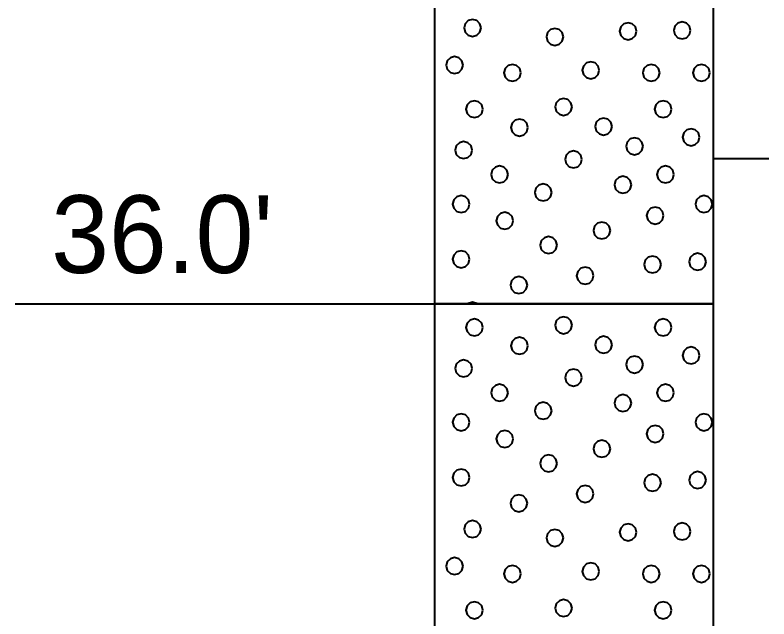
# Model space of a CAD drawing. Extents: x -582 to 653, y -817 to -3.
# Drawn here: x -545.44 to -538.67, y -219.14 to -213.72 of the extents above; entities that cross this region are included whole.
import ezdxf

# ---------------------------------------------------------------- set-up
doc = ezdxf.new("R2010")
doc.units = 0
doc.header["$LTSCALE"] = 0.4
doc.layers.add('27', color=7, linetype='Continuous', lineweight=40)

msp = doc.modelspace()

# ---------------------------------------------------------------- linework, layer by layer
at = {"layer": '27'}
for p, q in [((-538.6718, -215.008), (-539.1718, -215.008)), ((-545.4392, -216.308), (-541.6718, -216.308))]:
    msp.add_line(p, q, dxfattribs=at)
for points in [[(-541.6718, -211.808), (-539.1718, -211.808), (-539.1718, -216.308), (-541.6718, -216.308)], [(-541.256, -213.8314), (-541.2662, -213.7933), (-541.2941, -213.7654), (-541.3322, -213.7552), (-541.3703, -213.7654), (-541.3982, -213.7933), (-541.4084, -213.8314), (-541.3982, -213.8695), (-541.3703, -213.8974), (-541.3322, -213.9076), (-541.2941, -213.8974), (-541.2662, -213.8695)], [(-539.3745, -213.853), (-539.3848, -213.8149), (-539.4126, -213.787), (-539.4507, -213.7768), (-539.4888, -213.787), (-539.5167, -213.8149), (-539.5269, -213.853), (-539.5167, -213.8911), (-539.4888, -213.919), (-539.4507, -213.9292), (-539.4126, -213.919), (-539.3848, -213.8911)], [(-540.5174, -213.9115), (-540.5276, -213.8734), (-540.5555, -213.8455), (-540.5936, -213.8353), (-540.6317, -213.8455), (-540.6596, -213.8734), (-540.6698, -213.9115), (-540.6596, -213.9496), (-540.6317, -213.9775), (-540.5936, -213.9877), (-540.5555, -213.9775), (-540.5276, -213.9496)], [(-539.8602, -213.8607), (-539.8704, -213.8226), (-539.8983, -213.7947), (-539.9364, -213.7845), (-539.9745, -213.7947), (-540.0024, -213.8226), (-540.0126, -213.8607), (-540.0024, -213.8988), (-539.9745, -213.9267), (-539.9364, -213.9369), (-539.8983, -213.9267), (-539.8704, -213.8988)], [(-541.4175, -214.1645), (-541.4277, -214.1264), (-541.4556, -214.0985), (-541.4937, -214.0883), (-541.5318, -214.0985), (-541.5597, -214.1264), (-541.5699, -214.1645), (-541.5597, -214.2026), (-541.5318, -214.2305), (-541.4937, -214.2407), (-541.4556, -214.2305), (-541.4277, -214.2026)], [(-540.8988, -214.2344), (-540.909, -214.1963), (-540.9369, -214.1684), (-540.975, -214.1582), (-541.0131, -214.1684), (-541.041, -214.1963), (-541.0512, -214.2344), (-541.041, -214.2725), (-541.0131, -214.3004), (-540.975, -214.3106), (-540.9369, -214.3004), (-540.909, -214.2725)], [(-540.1945, -214.2115), (-540.2047, -214.1734), (-540.2326, -214.1455), (-540.2707, -214.1353), (-540.3088, -214.1455), (-540.3367, -214.1734), (-540.3469, -214.2115), (-540.3367, -214.2496), (-540.3088, -214.2775), (-540.2707, -214.2877), (-540.2326, -214.2775), (-540.2047, -214.2496)], [(-539.6517, -214.2344), (-539.6619, -214.1963), (-539.6898, -214.1684), (-539.7279, -214.1582), (-539.766, -214.1684), (-539.7939, -214.1963), (-539.8041, -214.2344), (-539.7939, -214.2725), (-539.766, -214.3004), (-539.7279, -214.3106), (-539.6898, -214.3004), (-539.6619, -214.2725)], [(-539.2016, -214.2344), (-539.2119, -214.1963), (-539.2397, -214.1684), (-539.2778, -214.1582), (-539.3159, -214.1684), (-539.3438, -214.1963), (-539.354, -214.2344), (-539.3438, -214.2725), (-539.3159, -214.3004), (-539.2778, -214.3106), (-539.2397, -214.3004), (-539.2119, -214.2725)], [(-541.2399, -214.5607), (-541.2502, -214.5226), (-541.278, -214.4947), (-541.3161, -214.4845), (-541.3542, -214.4947), (-541.3821, -214.5226), (-541.3923, -214.5607), (-541.3821, -214.5988), (-541.3542, -214.6267), (-541.3161, -214.6369), (-541.278, -214.6267), (-541.2502, -214.5988)], [(-540.439, -214.5411), (-540.4492, -214.503), (-540.4771, -214.4751), (-540.5152, -214.4649), (-540.5533, -214.4751), (-540.5812, -214.503), (-540.5914, -214.5411), (-540.5812, -214.5792), (-540.5533, -214.6071), (-540.5152, -214.6173), (-540.4771, -214.6071), (-540.4492, -214.5792)], [(-539.5453, -214.5607), (-539.5555, -214.5226), (-539.5834, -214.4948), (-539.6215, -214.4845), (-539.6596, -214.4948), (-539.6875, -214.5226), (-539.6977, -214.5607), (-539.6875, -214.5988), (-539.6596, -214.6267), (-539.6215, -214.6369), (-539.5834, -214.6267), (-539.5555, -214.5988)], [(-540.835, -214.726), (-540.8452, -214.6879), (-540.8731, -214.66), (-540.9112, -214.6498), (-540.9493, -214.66), (-540.9772, -214.6879), (-540.9874, -214.726), (-540.9772, -214.7641), (-540.9493, -214.7919), (-540.9112, -214.8022), (-540.8731, -214.7919), (-540.8452, -214.7641)], [(-540.0799, -214.717), (-540.0901, -214.6789), (-540.118, -214.651), (-540.1561, -214.6408), (-540.1942, -214.651), (-540.2221, -214.6789), (-540.2323, -214.717), (-540.2221, -214.7551), (-540.1942, -214.783), (-540.1561, -214.7932), (-540.118, -214.783), (-540.0901, -214.7551)], [(-539.2945, -214.8128), (-539.3047, -214.7747), (-539.3326, -214.7469), (-539.3707, -214.7366), (-539.4088, -214.7469), (-539.4366, -214.7747), (-539.4469, -214.8128), (-539.4366, -214.8509), (-539.4088, -214.8788), (-539.3707, -214.889), (-539.3326, -214.8788), (-539.3047, -214.8509)], [(-541.3361, -214.9285), (-541.3463, -214.8904), (-541.3742, -214.8625), (-541.4123, -214.8523), (-541.4504, -214.8625), (-541.4783, -214.8904), (-541.4885, -214.9285), (-541.4783, -214.9666), (-541.4504, -214.9945), (-541.4123, -215.0047), (-541.3742, -214.9945), (-541.3463, -214.9666)], [(-539.8017, -214.8942), (-539.8119, -214.8561), (-539.8398, -214.8282), (-539.8779, -214.818), (-539.916, -214.8282), (-539.9439, -214.8561), (-539.9541, -214.8942), (-539.9439, -214.9323), (-539.916, -214.9602), (-539.8779, -214.9704), (-539.8398, -214.9602), (-539.8119, -214.9323)], [(-540.35, -215.0117), (-540.3602, -214.9736), (-540.3881, -214.9457), (-540.4262, -214.9355), (-540.4643, -214.9457), (-540.4922, -214.9736), (-540.5024, -215.0117), (-540.4922, -215.0498), (-540.4643, -215.0777), (-540.4262, -215.0879), (-540.3881, -215.0777), (-540.3602, -215.0498)], [(-541.0132, -215.1472), (-541.0234, -215.1091), (-541.0513, -215.0812), (-541.0894, -215.071), (-541.1275, -215.0812), (-541.1554, -215.1091), (-541.1656, -215.1472), (-541.1554, -215.1853), (-541.1275, -215.2132), (-541.0894, -215.2234), (-541.0513, -215.2132), (-541.0234, -215.1853)], [(-539.5246, -215.1472), (-539.5348, -215.1091), (-539.5627, -215.0812), (-539.6008, -215.071), (-539.6389, -215.0812), (-539.6667, -215.1091), (-539.677, -215.1472), (-539.6667, -215.1853), (-539.6389, -215.2132), (-539.6008, -215.2234), (-539.5627, -215.2132), (-539.5348, -215.1853)], [(-539.9059, -215.24), (-539.9161, -215.2019), (-539.944, -215.174), (-539.9821, -215.1638), (-540.0202, -215.174), (-540.0481, -215.2019), (-540.0583, -215.24), (-540.0481, -215.2781), (-540.0202, -215.306), (-539.9821, -215.3162), (-539.944, -215.306), (-539.9161, -215.2781)], [(-540.6217, -215.3086), (-540.6319, -215.2705), (-540.6598, -215.2427), (-540.6979, -215.2324), (-540.736, -215.2427), (-540.7638, -215.2705), (-540.7741, -215.3086), (-540.7638, -215.3467), (-540.736, -215.3746), (-540.6979, -215.3848), (-540.6598, -215.3746), (-540.6319, -215.3467)], [(-541.359, -215.4129), (-541.3692, -215.3748), (-541.3971, -215.3469), (-541.4352, -215.3367), (-541.4733, -215.3469), (-541.5012, -215.3748), (-541.5114, -215.4129), (-541.5012, -215.451), (-541.4733, -215.4789), (-541.4352, -215.4891), (-541.3971, -215.4789), (-541.3692, -215.451)], [(-539.1788, -215.4129), (-539.189, -215.3748), (-539.2169, -215.3469), (-539.255, -215.3367), (-539.2931, -215.3469), (-539.321, -215.3748), (-539.3312, -215.4129), (-539.321, -215.451), (-539.2931, -215.4789), (-539.255, -215.4891), (-539.2169, -215.4789), (-539.189, -215.451)], [(-539.6174, -215.5171), (-539.6276, -215.479), (-539.6555, -215.4511), (-539.6936, -215.4409), (-539.7317, -215.4511), (-539.7595, -215.479), (-539.7698, -215.5171), (-539.7595, -215.5552), (-539.7317, -215.5831), (-539.6936, -215.5933), (-539.6555, -215.5831), (-539.6276, -215.5552)], [(-540.9674, -215.5629), (-540.9777, -215.5248), (-541.0055, -215.4969), (-541.0436, -215.4867), (-541.0817, -215.4969), (-541.1096, -215.5248), (-541.1198, -215.5629), (-541.1096, -215.601), (-541.0817, -215.6289), (-541.0436, -215.6391), (-541.0055, -215.6289), (-540.9777, -215.601)], [(-540.0954, -215.6506), (-540.1056, -215.6125), (-540.1335, -215.5846), (-540.1716, -215.5744), (-540.2097, -215.5846), (-540.2375, -215.6125), (-540.2478, -215.6506), (-540.2375, -215.6887), (-540.2097, -215.7166), (-540.1716, -215.7268), (-540.1335, -215.7166), (-540.1056, -215.6887)], [(-540.5734, -215.7816), (-540.5836, -215.7435), (-540.6115, -215.7156), (-540.6496, -215.7054), (-540.6877, -215.7156), (-540.7155, -215.7435), (-540.7258, -215.7816), (-540.7155, -215.8197), (-540.6877, -215.8475), (-540.6496, -215.8578), (-540.6115, -215.8475), (-540.5836, -215.8197)], [(-541.359, -215.9087), (-541.3692, -215.8706), (-541.3971, -215.8427), (-541.4352, -215.8325), (-541.4733, -215.8427), (-541.5012, -215.8706), (-541.5114, -215.9087), (-541.5012, -215.9468), (-541.4733, -215.9747), (-541.4352, -215.9849), (-541.3971, -215.9747), (-541.3692, -215.9468)], [(-539.6402, -215.9557), (-539.6504, -215.9176), (-539.6783, -215.8897), (-539.7164, -215.8795), (-539.7545, -215.8897), (-539.7824, -215.9176), (-539.7926, -215.9557), (-539.7824, -215.9938), (-539.7545, -216.0217), (-539.7164, -216.0319), (-539.6783, -216.0217), (-539.6504, -215.9938)], [(-539.236, -215.9316), (-539.2462, -215.8935), (-539.2741, -215.8656), (-539.3122, -215.8554), (-539.3503, -215.8656), (-539.3782, -215.8935), (-539.3884, -215.9316), (-539.3782, -215.9697), (-539.3503, -215.9976), (-539.3122, -216.0078), (-539.2741, -215.9976), (-539.2462, -215.9697)], [(-540.2454, -216.0561), (-540.2556, -216.018), (-540.2835, -215.9902), (-540.3216, -215.9799), (-540.3597, -215.9902), (-540.3876, -216.018), (-540.3978, -216.0561), (-540.3876, -216.0942), (-540.3597, -216.1221), (-540.3216, -216.1323), (-540.2835, -216.1221), (-540.2556, -216.0942)], [(-540.8403, -216.1401), (-540.8505, -216.102), (-540.8784, -216.0741), (-540.9165, -216.0639), (-540.9546, -216.0741), (-540.9825, -216.102), (-540.9927, -216.1401), (-540.9825, -216.1782), (-540.9546, -216.206), (-540.9165, -216.2163), (-540.8784, -216.206), (-540.8505, -216.1782)], [(-541.6718, -216.308), (-539.1718, -216.308), (-539.1718, -221.808), (-541.6718, -221.808)], [(-541.2941, -216.3054), (-541.3322, -216.2952), (-541.3703, -216.3054), (-541.3729, -216.308), (-541.2915, -216.308)], [(-541.2399, -216.5207), (-541.2502, -216.4826), (-541.278, -216.4547), (-541.3161, -216.4445), (-541.3542, -216.4547), (-541.3821, -216.4826), (-541.3923, -216.5207), (-541.3821, -216.5588), (-541.3542, -216.5867), (-541.3161, -216.5969), (-541.278, -216.5867), (-541.2502, -216.5588)], [(-540.439, -216.5011), (-540.4492, -216.463), (-540.4771, -216.4351), (-540.5152, -216.4249), (-540.5533, -216.4351), (-540.5812, -216.463), (-540.5914, -216.5011), (-540.5812, -216.5392), (-540.5533, -216.5671), (-540.5152, -216.5773), (-540.4771, -216.5671), (-540.4492, -216.5392)], [(-539.5453, -216.5207), (-539.5555, -216.4826), (-539.5834, -216.4548), (-539.6215, -216.4445), (-539.6596, -216.4548), (-539.6875, -216.4826), (-539.6977, -216.5207), (-539.6875, -216.5588), (-539.6596, -216.5867), (-539.6215, -216.5969), (-539.5834, -216.5867), (-539.5555, -216.5588)], [(-540.835, -216.686), (-540.8452, -216.6479), (-540.8731, -216.62), (-540.9112, -216.6098), (-540.9493, -216.62), (-540.9772, -216.6479), (-540.9874, -216.686), (-540.9772, -216.7241), (-540.9493, -216.7519), (-540.9112, -216.7622), (-540.8731, -216.7519), (-540.8452, -216.7241)], [(-540.0799, -216.677), (-540.0901, -216.6389), (-540.118, -216.611), (-540.1561, -216.6008), (-540.1942, -216.611), (-540.2221, -216.6389), (-540.2323, -216.677), (-540.2221, -216.7151), (-540.1942, -216.743), (-540.1561, -216.7532), (-540.118, -216.743), (-540.0901, -216.7151)], [(-539.2945, -216.7728), (-539.3047, -216.7347), (-539.3326, -216.7069), (-539.3707, -216.6966), (-539.4088, -216.7069), (-539.4366, -216.7347), (-539.4469, -216.7728), (-539.4366, -216.8109), (-539.4088, -216.8388), (-539.3707, -216.849), (-539.3326, -216.8388), (-539.3047, -216.8109)], [(-541.3361, -216.8885), (-541.3463, -216.8504), (-541.3742, -216.8225), (-541.4123, -216.8123), (-541.4504, -216.8225), (-541.4783, -216.8504), (-541.4885, -216.8885), (-541.4783, -216.9266), (-541.4504, -216.9545), (-541.4123, -216.9647), (-541.3742, -216.9545), (-541.3463, -216.9266)], [(-539.8017, -216.8542), (-539.8119, -216.8161), (-539.8398, -216.7882), (-539.8779, -216.778), (-539.916, -216.7882), (-539.9439, -216.8161), (-539.9541, -216.8542), (-539.9439, -216.8923), (-539.916, -216.9202), (-539.8779, -216.9304), (-539.8398, -216.9202), (-539.8119, -216.8923)], [(-540.35, -216.9717), (-540.3602, -216.9336), (-540.3881, -216.9057), (-540.4262, -216.8955), (-540.4643, -216.9057), (-540.4922, -216.9336), (-540.5024, -216.9717), (-540.4922, -217.0098), (-540.4643, -217.0377), (-540.4262, -217.0479), (-540.3881, -217.0377), (-540.3602, -217.0098)], [(-541.0132, -217.1072), (-541.0234, -217.0691), (-541.0513, -217.0412), (-541.0894, -217.031), (-541.1275, -217.0412), (-541.1554, -217.0691), (-541.1656, -217.1072), (-541.1554, -217.1453), (-541.1275, -217.1732), (-541.0894, -217.1834), (-541.0513, -217.1732), (-541.0234, -217.1453)], [(-539.5246, -217.1072), (-539.5348, -217.0691), (-539.5627, -217.0412), (-539.6008, -217.031), (-539.6389, -217.0412), (-539.6667, -217.0691), (-539.677, -217.1072), (-539.6667, -217.1453), (-539.6389, -217.1732), (-539.6008, -217.1834), (-539.5627, -217.1732), (-539.5348, -217.1453)], [(-539.9059, -217.2), (-539.9161, -217.1619), (-539.944, -217.134), (-539.9821, -217.1238), (-540.0202, -217.134), (-540.0481, -217.1619), (-540.0583, -217.2), (-540.0481, -217.2381), (-540.0202, -217.266), (-539.9821, -217.2762), (-539.944, -217.266), (-539.9161, -217.2381)], [(-540.6217, -217.2686), (-540.6319, -217.2305), (-540.6598, -217.2027), (-540.6979, -217.1924), (-540.736, -217.2027), (-540.7638, -217.2305), (-540.7741, -217.2686), (-540.7638, -217.3067), (-540.736, -217.3346), (-540.6979, -217.3448), (-540.6598, -217.3346), (-540.6319, -217.3067)], [(-541.359, -217.3729), (-541.3692, -217.3348), (-541.3971, -217.3069), (-541.4352, -217.2967), (-541.4733, -217.3069), (-541.5012, -217.3348), (-541.5114, -217.3729), (-541.5012, -217.411), (-541.4733, -217.4389), (-541.4352, -217.4491), (-541.3971, -217.4389), (-541.3692, -217.411)], [(-539.1788, -217.3729), (-539.189, -217.3348), (-539.2169, -217.3069), (-539.255, -217.2967), (-539.2931, -217.3069), (-539.321, -217.3348), (-539.3312, -217.3729), (-539.321, -217.411), (-539.2931, -217.4389), (-539.255, -217.4491), (-539.2169, -217.4389), (-539.189, -217.411)], [(-539.6174, -217.4771), (-539.6276, -217.439), (-539.6555, -217.4111), (-539.6936, -217.4009), (-539.7317, -217.4111), (-539.7595, -217.439), (-539.7698, -217.4771), (-539.7595, -217.5152), (-539.7317, -217.5431), (-539.6936, -217.5533), (-539.6555, -217.5431), (-539.6276, -217.5152)], [(-540.9674, -217.5229), (-540.9777, -217.4848), (-541.0055, -217.4569), (-541.0436, -217.4467), (-541.0817, -217.4569), (-541.1096, -217.4848), (-541.1198, -217.5229), (-541.1096, -217.561), (-541.0817, -217.5889), (-541.0436, -217.5991), (-541.0055, -217.5889), (-540.9777, -217.561)], [(-540.0954, -217.6106), (-540.1056, -217.5725), (-540.1335, -217.5446), (-540.1716, -217.5344), (-540.2097, -217.5446), (-540.2375, -217.5725), (-540.2478, -217.6106), (-540.2375, -217.6487), (-540.2097, -217.6766), (-540.1716, -217.6868), (-540.1335, -217.6766), (-540.1056, -217.6487)], [(-540.5734, -217.7416), (-540.5836, -217.7035), (-540.6115, -217.6756), (-540.6496, -217.6654), (-540.6877, -217.6756), (-540.7155, -217.7035), (-540.7258, -217.7416), (-540.7155, -217.7797), (-540.6877, -217.8075), (-540.6496, -217.8178), (-540.6115, -217.8075), (-540.5836, -217.7797)], [(-541.359, -217.8687), (-541.3692, -217.8306), (-541.3971, -217.8027), (-541.4352, -217.7925), (-541.4733, -217.8027), (-541.5012, -217.8306), (-541.5114, -217.8687), (-541.5012, -217.9068), (-541.4733, -217.9347), (-541.4352, -217.9449), (-541.3971, -217.9347), (-541.3692, -217.9068)], [(-539.6402, -217.9157), (-539.6504, -217.8776), (-539.6783, -217.8497), (-539.7164, -217.8395), (-539.7545, -217.8497), (-539.7824, -217.8776), (-539.7926, -217.9157), (-539.7824, -217.9538), (-539.7545, -217.9817), (-539.7164, -217.9919), (-539.6783, -217.9817), (-539.6504, -217.9538)], [(-539.236, -217.8916), (-539.2462, -217.8535), (-539.2741, -217.8256), (-539.3122, -217.8154), (-539.3503, -217.8256), (-539.3782, -217.8535), (-539.3884, -217.8916), (-539.3782, -217.9297), (-539.3503, -217.9576), (-539.3122, -217.9678), (-539.2741, -217.9576), (-539.2462, -217.9297)], [(-540.2454, -218.0161), (-540.2556, -217.978), (-540.2835, -217.9502), (-540.3216, -217.9399), (-540.3597, -217.9502), (-540.3876, -217.978), (-540.3978, -218.0161), (-540.3876, -218.0542), (-540.3597, -218.0821), (-540.3216, -218.0923), (-540.2835, -218.0821), (-540.2556, -218.0542)], [(-540.8403, -218.1001), (-540.8505, -218.062), (-540.8784, -218.0341), (-540.9165, -218.0239), (-540.9546, -218.0341), (-540.9825, -218.062), (-540.9927, -218.1001), (-540.9825, -218.1382), (-540.9546, -218.166), (-540.9165, -218.1763), (-540.8784, -218.166), (-540.8505, -218.1382)], [(-541.256, -218.3314), (-541.2662, -218.2933), (-541.2941, -218.2654), (-541.3322, -218.2552), (-541.3703, -218.2654), (-541.3982, -218.2933), (-541.4084, -218.3314), (-541.3982, -218.3695), (-541.3703, -218.3974), (-541.3322, -218.4076), (-541.2941, -218.3974), (-541.2662, -218.3695)], [(-539.8602, -218.3607), (-539.8704, -218.3226), (-539.8983, -218.2947), (-539.9364, -218.2845), (-539.9745, -218.2947), (-540.0024, -218.3226), (-540.0126, -218.3607), (-540.0024, -218.3988), (-539.9745, -218.4267), (-539.9364, -218.4369), (-539.8983, -218.4267), (-539.8704, -218.3988)], [(-539.3745, -218.353), (-539.3848, -218.3149), (-539.4126, -218.287), (-539.4507, -218.2768), (-539.4888, -218.287), (-539.5167, -218.3149), (-539.5269, -218.353), (-539.5167, -218.3911), (-539.4888, -218.419), (-539.4507, -218.4292), (-539.4126, -218.419), (-539.3848, -218.3911)], [(-540.5174, -218.4115), (-540.5276, -218.3734), (-540.5555, -218.3455), (-540.5936, -218.3353), (-540.6317, -218.3455), (-540.6596, -218.3734), (-540.6698, -218.4115), (-540.6596, -218.4496), (-540.6317, -218.4775), (-540.5936, -218.4877), (-540.5555, -218.4775), (-540.5276, -218.4496)], [(-541.4175, -218.6645), (-541.4277, -218.6264), (-541.4556, -218.5985), (-541.4937, -218.5883), (-541.5318, -218.5985), (-541.5597, -218.6264), (-541.5699, -218.6645), (-541.5597, -218.7026), (-541.5318, -218.7305), (-541.4937, -218.7407), (-541.4556, -218.7305), (-541.4277, -218.7026)], [(-540.1945, -218.7115), (-540.2047, -218.6734), (-540.2326, -218.6455), (-540.2707, -218.6353), (-540.3088, -218.6455), (-540.3367, -218.6734), (-540.3469, -218.7115), (-540.3367, -218.7496), (-540.3088, -218.7775), (-540.2707, -218.7877), (-540.2326, -218.7775), (-540.2047, -218.7496)], [(-540.8988, -218.7344), (-540.909, -218.6963), (-540.9369, -218.6684), (-540.975, -218.6582), (-541.0131, -218.6684), (-541.041, -218.6963), (-541.0512, -218.7344), (-541.041, -218.7725), (-541.0131, -218.8004), (-540.975, -218.8106), (-540.9369, -218.8004), (-540.909, -218.7725)], [(-539.6517, -218.7344), (-539.6619, -218.6963), (-539.6898, -218.6684), (-539.7279, -218.6582), (-539.766, -218.6684), (-539.7939, -218.6963), (-539.8041, -218.7344), (-539.7939, -218.7725), (-539.766, -218.8004), (-539.7279, -218.8106), (-539.6898, -218.8004), (-539.6619, -218.7725)], [(-539.2016, -218.7344), (-539.2119, -218.6963), (-539.2397, -218.6684), (-539.2778, -218.6582), (-539.3159, -218.6684), (-539.3438, -218.6963), (-539.354, -218.7344), (-539.3438, -218.7725), (-539.3159, -218.8004), (-539.2778, -218.8106), (-539.2397, -218.8004), (-539.2119, -218.7725)], [(-541.2399, -219.0607), (-541.2502, -219.0226), (-541.278, -218.9947), (-541.3161, -218.9845), (-541.3542, -218.9947), (-541.3821, -219.0226), (-541.3923, -219.0607), (-541.3821, -219.0988), (-541.3542, -219.1267), (-541.3161, -219.1369), (-541.278, -219.1267), (-541.2502, -219.0988)], [(-540.439, -219.0411), (-540.4492, -219.003), (-540.4771, -218.9751), (-540.5152, -218.9649), (-540.5533, -218.9751), (-540.5812, -219.003), (-540.5914, -219.0411), (-540.5812, -219.0792), (-540.5533, -219.1071), (-540.5152, -219.1173), (-540.4771, -219.1071), (-540.4492, -219.0792)], [(-539.5453, -219.0607), (-539.5555, -219.0226), (-539.5834, -218.9948), (-539.6215, -218.9845), (-539.6596, -218.9948), (-539.6875, -219.0226), (-539.6977, -219.0607), (-539.6875, -219.0988), (-539.6596, -219.1267), (-539.6215, -219.1369), (-539.5834, -219.1267), (-539.5555, -219.0988)]]:
    msp.add_lwpolyline(points, close=True, dxfattribs=at)

# ---------------------------------------------------------------- texts
msp.add_text("36.0'", height=0.6976, dxfattribs=at).set_placement((-545.1152, -216.0316))

doc.saveas('drawing.dxf')
